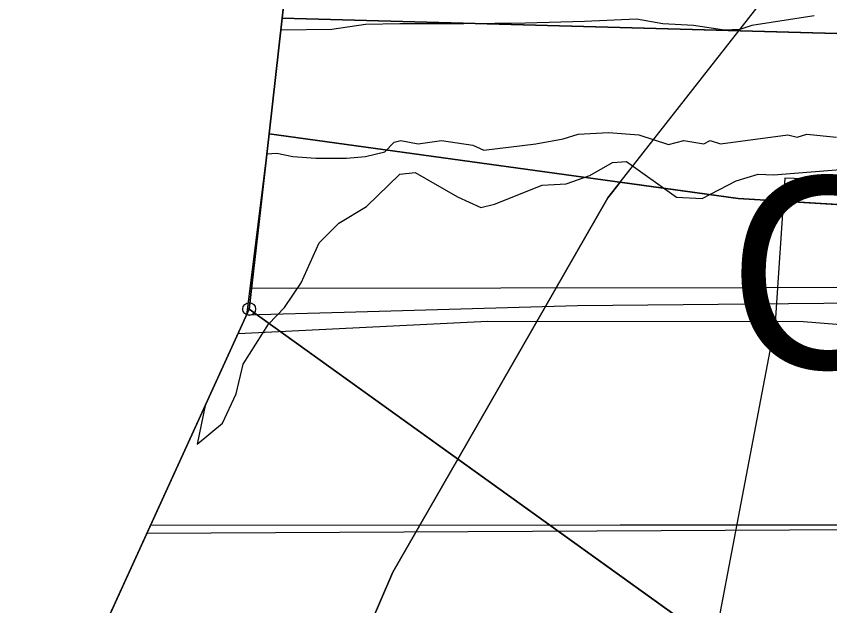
# Model space of a CAD drawing. Extents: x -706130 to -698555, y -971544 to -967260.
# Drawn here: x -705254.7 to -705191.2, y -969628.5 to -969582.4 of the extents above; entities that cross this region are included whole.
import ezdxf

# ---------------------------------------------------------------- set-up
doc = ezdxf.new("R2010")
doc.units = 0
for name, color, linetype in [('BPEJ hranice S', 7, 'Continuous'), ('BPEJ I-II trida ochrany S', 7, 'Continuous'), ('Hranice řešeného území', 7, 'Continuous'), ('KN_Hranice obce', 7, 'Continuous'), ('KN_Hranice_katastrální území', 7, 'Continuous'), ('KN_Hranice_parcel', 7, 'Continuous'), ('KN_Polygon parcely', 7, 'Continuous'), ('KN_POZEMKY_11_VODNI_PLOCHA', 7, 'Continuous'), ('KN_POZEMKY_14_OSTATNI PLOCHA', 7, 'Continuous'), ('KN_POZEMKY_2_ORNA PUDA', 7, 'Continuous'), ('KN_VYUZITI_07_vodni plocha_tok prirozeny', 7, 'Continuous'), ('KN_VYUZITI_16_ostatni plocha_silnice', 7, 'Continuous'), ('KN_Značky bodu BP', 7, 'Continuous'), ('Koridor pro revitalizaci a rozvolneni toku N', 7, 'Continuous'), ('Koridor pro revitalizaci a rozvolneni toku N ŠRAFY', 7, 'Continuous'), ('Koridor silnicni_D03_silnice I tridy N', 7, 'Continuous'), ('Koridor silnicni_D03_silnice I tridy srafy N', 7, 'Continuous'), ('OP silnic S', 7, 'Continuous'), ('Plochy doprava silniční - silnice I třídy S', 7, 'Continuous'), ('Plochy vodní a vodnich toku S', 7, 'Continuous'), ('Plochy zemědělské všeobecné CELEK S', 7, 'Continuous'), ('Povodi vodniho toku S', 7, 'Continuous'), ('Regulační bloky v krajině S', 7, 'Continuous'), ('Regulační bloky v krajině S  TIS', 7, 'Continuous'), ('Regulační bloky zastavěné S', 7, 'Continuous'), ('Spoje_dálkový komunikační kabel S', 7, 'Continuous'), ('Spoje_dálkový optický komunikační kabel S', 7, 'Continuous'), ('VPO pro zvysovani retencnich schopnosti uzemi_obrys N', 7, 'Continuous'), ('VPO pro zvysovani retencnich schopnosti uzemi_plocha N', 7, 'Continuous'), ('VPS dopravni infrastruktury_obrys N', 7, 'Continuous'), ('VPS dopravni infrastruktury_plochy N', 7, 'Continuous'), ('VÝŠKOPIS_vrstevnice zesílená', 7, 'Continuous'), ('Zábory hodnocené - koridory', 7, 'Continuous'), ('Zábory hodnocené - koridory popis', 7, 'Continuous'), ('Záplavové území stanovene S', 7, 'Continuous'), ('Záplavového území_aktivní zóna S', 7, 'Continuous')]:
    doc.layers.add(name, color=color, linetype=linetype)

msp = doc.modelspace()

# ---------------------------------------------------------------- linework, layer by layer
at = {"layer": 'BPEJ hranice S'}
for points in [[(-705135.626, -969475.252), (-705132.21, -969479.18), (-705131.57, -969479.91), (-705123.86, -969488.76), (-705120.45, -969492.67), (-705147.24, -969509.82), (-705155.06, -969518.56), (-705168.76, -969532.72), (-705186.35, -969545.07), (-705212.98, -969553.5), (-705222.77, -969559.43), (-705231.97, -969565), (-705232.24, -969567.35), (-705233.49, -969578.37), (-705233.96, -969582.56), (-705234.98, -969591.6), (-705236.53, -969605.31), (-705251.79, -969638.75), (-705269.21, -969664.29)], [(-705267.017, -969713.35), (-705242.096, -969664.926), (-705225.293, -969625.885), (-705220.219, -969617.042), (-705208.49, -969596.604), (-705207.543, -969595.394), (-705198.259, -969583.545), (-705192.771, -969576.541)], [(-705267.017, -969713.35), (-705242.096, -969664.926), (-705225.293, -969625.885), (-705220.219, -969617.042), (-705208.49, -969596.604), (-705207.543, -969595.394), (-705198.259, -969583.545), (-705192.771, -969576.541)]]:
    msp.add_lwpolyline(points, dxfattribs=at)
at = {"layer": 'BPEJ I-II trida ochrany S'}
for p, q in [((-705198.32, -969596.67), (-705207.543, -969595.394)), ((-705145.69, -969599.87), (-705198.32, -969596.67)), ((-705225.293, -969625.885), (-705242.096, -969664.926))]:
    msp.add_line(p, q, dxfattribs=at)
for points in [[(-705207.543, -969595.394), (-705208.49, -969596.604), (-705220.219, -969617.042)], [(-705220.219, -969617.042), (-705220.219, -969617.042), (-705225.293, -969625.885)]]:
    msp.add_lwpolyline(points, dxfattribs=at)
at = {"layer": 'Hranice řešeného území'}
msp.add_lwpolyline([(-705269.21, -969664.29), (-705251.79, -969638.75), (-705236.53, -969605.31), (-705234.98, -969591.6), (-705233.96, -969582.56), (-705233.49, -969578.37), (-705232.24, -969567.35), (-705231.97, -969565), (-705222.77, -969559.43), (-705212.98, -969553.5), (-705186.35, -969545.07), (-705168.76, -969532.72), (-705155.06, -969518.56), (-705147.24, -969509.82), (-705120.45, -969492.67), (-705123.86, -969488.76), (-705131.57, -969479.91), (-705132.21, -969479.18), (-705135.95, -969474.88), (-705159.71, -969459.28), (-705207.86, -969481.43), (-705244.73, -969495.49), (-705261.6, -969505.35)], dxfattribs=at)
at = {"layer": 'KN_Hranice obce'}
msp.add_lwpolyline([(-705261.6, -969505.35), (-705244.73, -969495.49), (-705207.86, -969481.43), (-705159.71, -969459.28), (-705135.95, -969474.88), (-705132.21, -969479.18), (-705131.57, -969479.91), (-705123.86, -969488.76), (-705120.45, -969492.67), (-705147.24, -969509.82), (-705155.06, -969518.56), (-705168.76, -969532.72), (-705186.35, -969545.07), (-705212.98, -969553.5), (-705222.77, -969559.43), (-705231.97, -969565), (-705232.24, -969567.35), (-705233.49, -969578.37), (-705233.96, -969582.56), (-705234.98, -969591.6), (-705236.53, -969605.31), (-705251.79, -969638.75), (-705269.21, -969664.29)], dxfattribs=at)
at = {"layer": 'KN_Hranice_katastrální území'}
msp.add_lwpolyline([(-705261.6, -969505.35), (-705244.73, -969495.49), (-705207.86, -969481.43), (-705159.71, -969459.28), (-705135.95, -969474.88), (-705132.21, -969479.18), (-705131.57, -969479.91), (-705123.86, -969488.76), (-705120.45, -969492.67), (-705147.24, -969509.82), (-705155.06, -969518.56), (-705168.76, -969532.72), (-705186.35, -969545.07), (-705212.98, -969553.5), (-705222.77, -969559.43), (-705231.97, -969565), (-705232.24, -969567.35), (-705233.49, -969578.37), (-705233.96, -969582.56), (-705234.98, -969591.6), (-705236.53, -969605.31), (-705251.79, -969638.75), (-705269.21, -969664.29)], dxfattribs=at)
at = {"layer": 'KN_Hranice_parcel'}
for p, q in [((-705233.96, -969582.56), (-705234.98, -969591.6)), ((-705234.98, -969591.6), (-705236.53, -969605.31))]:
    msp.add_line(p, q, dxfattribs=at)
for points in [[(-705222.77, -969559.43), (-705231.97, -969565), (-705232.24, -969567.35), (-705233.49, -969578.37), (-705233.96, -969582.56)], [(-705086.4, -969589.54), (-705096.49, -969585.29), (-705098.07, -969585.34), (-705103.67, -969585.52), (-705165.12, -969584.46), (-705233.96, -969582.56)], [(-705234.98, -969591.6), (-705198.32, -969596.67), (-705145.69, -969599.87), (-705113.07, -969597.41), (-705105.26, -969593.37), (-705099.63, -969593.74), (-705091.92, -969598.15), (-705085.17, -969603.68), (-705077.43, -969612.07), (-705072.22, -969631.18), (-705071.21, -969639.32), (-705072.9, -969646.98), (-705091.6, -969672.02), (-705101.39, -969686.1), (-705107.06, -969698.34), (-705110.79, -969709.08), (-705112.21, -969722.74), (-705111.15, -969729.57)], [(-705236.53, -969605.31), (-705251.79, -969638.75), (-705269.21, -969664.29), (-705276.5, -969668.4)], [(-705119.3, -969718.58), (-705129.89, -969703.7), (-705139.66, -969684.06), (-705182.53, -969644.15), (-705236.53, -969605.31)]]:
    msp.add_lwpolyline(points, dxfattribs=at)
at = {"layer": 'KN_Polygon parcely'}
for points in [[(-705179.7, -969562.41), (-705222.77, -969559.43), (-705231.97, -969565), (-705232.24, -969567.35), (-705233.49, -969578.37), (-705233.96, -969582.56), (-705165.12, -969584.46), (-705103.67, -969585.52), (-705098.07, -969585.34), (-705096.49, -969585.29), (-705086.4, -969589.54), (-705045.93, -969591.09), (-705045.7, -969588.12), (-705047.37, -969580.73), (-705048.76, -969574.54), (-705051.2, -969570), (-705052.78, -969567.06), (-705056.49, -969562.59), (-705140, -969562.22), (-705159.06, -969562.73)], [(-705236.53, -969605.31), (-705182.53, -969644.15), (-705139.66, -969684.06), (-705129.89, -969703.7), (-705119.3, -969718.58), (-705111.15, -969729.57), (-705112.21, -969722.74), (-705110.79, -969709.08), (-705107.06, -969698.34), (-705101.39, -969686.1), (-705091.6, -969672.02), (-705072.9, -969646.98), (-705071.21, -969639.32), (-705072.22, -969631.18), (-705077.43, -969612.07), (-705085.17, -969603.68), (-705091.92, -969598.15), (-705099.63, -969593.74), (-705105.26, -969593.37), (-705113.07, -969597.41), (-705145.69, -969599.87), (-705198.32, -969596.67), (-705234.98, -969591.6)]]:
    msp.add_lwpolyline(points, close=True, dxfattribs=at)
for points in [[(-705062.08, -969627.66), (-705067.48, -969608.79), (-705086.4, -969589.54), (-705096.49, -969585.29), (-705098.07, -969585.34), (-705103.67, -969585.52), (-705165.12, -969584.46), (-705233.96, -969582.56), (-705234.98, -969591.6), (-705198.32, -969596.67), (-705145.69, -969599.87), (-705113.07, -969597.41), (-705105.26, -969593.37), (-705099.63, -969593.74)], [(-704955.73, -969797.08), (-704969.44, -969808.19), (-704983.08, -969815.38), (-704997.38, -969819.69), (-705014.69, -969819.73), (-705026.05, -969817.54), (-705039.84, -969811.41), (-705067.71, -969790.03), (-705088.87, -969771.69), (-705099.83, -969759.04), (-705107.04, -969746.5), (-705111.11, -969734.56), (-705111.15, -969729.57), (-705119.3, -969718.58), (-705129.89, -969703.7), (-705139.66, -969684.06), (-705182.53, -969644.15), (-705236.53, -969605.31), (-705251.79, -969638.75), (-705269.21, -969664.29)]]:
    msp.add_lwpolyline(points, dxfattribs=at)
at = {"layer": 'KN_POZEMKY_11_VODNI_PLOCHA'}
for p, q in [((-705234.98, -969591.6), (-705233.96, -969582.56)), ((-705233.96, -969582.56), (-705165.12, -969584.46)), ((-705198.32, -969596.67), (-705234.98, -969591.6)), ((-705145.69, -969599.87), (-705198.32, -969596.67))]:
    msp.add_line(p, q, dxfattribs=at)
at = {"layer": 'KN_POZEMKY_14_OSTATNI PLOCHA'}
for p, q in [((-705233.96, -969582.56), (-705233.49, -969578.37)), ((-705165.12, -969584.46), (-705233.96, -969582.56))]:
    msp.add_line(p, q, dxfattribs=at)
at = {"layer": 'KN_POZEMKY_2_ORNA PUDA'}
for p, q in [((-705236.53, -969605.31), (-705234.98, -969591.6)), ((-705234.98, -969591.6), (-705198.32, -969596.67)), ((-705198.32, -969596.67), (-705145.69, -969599.87)), ((-705251.79, -969638.75), (-705236.53, -969605.31)), ((-705182.53, -969644.15), (-705236.53, -969605.31)), ((-705236.53, -969605.31), (-705182.53, -969644.15))]:
    msp.add_line(p, q, dxfattribs=at)
at = {"layer": 'KN_VYUZITI_07_vodni plocha_tok prirozeny'}
for p, q in [((-705234.98, -969591.6), (-705233.96, -969582.56)), ((-705233.96, -969582.56), (-705165.12, -969584.46)), ((-705198.32, -969596.67), (-705234.98, -969591.6)), ((-705145.69, -969599.87), (-705198.32, -969596.67))]:
    msp.add_line(p, q, dxfattribs=at)
at = {"layer": 'KN_VYUZITI_16_ostatni plocha_silnice'}
for p, q in [((-705233.96, -969582.56), (-705233.49, -969578.37)), ((-705165.12, -969584.46), (-705233.96, -969582.56))]:
    msp.add_line(p, q, dxfattribs=at)
at = {"layer": 'KN_Značky bodu BP'}
for radius in [0.5, 0.0303]:
    msp.add_circle((-705236.53, -969605.31), radius, dxfattribs=at)
at = {"layer": 'Koridor pro revitalizaci a rozvolneni toku N'}
for p, q in [((-705233.96, -969582.56), (-705234.98, -969591.6)), ((-705234.98, -969591.6), (-705236.737, -969605.764)), ((-705236.737, -969605.764), (-705229.118, -969605.552))]:
    msp.add_line(p, q, dxfattribs=at)
for points in [[(-705096.49, -969585.29), (-705103.67, -969585.52), (-705165.12, -969584.46), (-705233.96, -969582.56)], [(-705229.118, -969605.552), (-705210.856, -969605.044), (-705158.602, -969604.536), (-705113.275, -969605.118), (-705113.274, -969605.118)]]:
    msp.add_lwpolyline(points, dxfattribs=at)
at = {"layer": 'Koridor pro revitalizaci a rozvolneni toku N ŠRAFY'}
for p, q in [((-705233.96, -969582.56), (-705234.98, -969591.6)), ((-705234.98, -969591.6), (-705236.737, -969605.764)), ((-705236.737, -969605.764), (-705229.118, -969605.552))]:
    msp.add_line(p, q, dxfattribs=at)
for points in [[(-705096.49, -969585.29), (-705103.67, -969585.52), (-705165.12, -969584.46), (-705233.96, -969582.56)], [(-705229.118, -969605.552), (-705210.856, -969605.044), (-705158.602, -969604.536), (-705113.275, -969605.118), (-705113.274, -969605.118)]]:
    msp.add_lwpolyline(points, dxfattribs=at)
at = {"layer": 'Koridor silnicni_D03_silnice I tridy N'}
msp.add_lwpolyline([(-705244.251, -969622.23), (-705134.139, -969622.139), (-705134.222, -969522.139), (-705158.542, -969522.159), (-705168.76, -969532.72), (-705186.35, -969545.07), (-705212.98, -969553.5), (-705222.77, -969559.43), (-705231.97, -969565), (-705232.24, -969567.35), (-705233.49, -969578.37), (-705233.96, -969582.56), (-705234.98, -969591.6), (-705236.53, -969605.31)], close=True, dxfattribs=at)
at = {"layer": 'Koridor silnicni_D03_silnice I tridy srafy N'}
msp.add_line((-705244.251, -969622.23), (-705134.139, -969622.139), dxfattribs=at)
msp.add_lwpolyline([(-705168.76, -969532.72), (-705186.35, -969545.07), (-705212.98, -969553.5), (-705222.77, -969559.43), (-705231.97, -969565), (-705232.24, -969567.35), (-705233.49, -969578.37), (-705233.96, -969582.56), (-705234.98, -969591.6), (-705236.53, -969605.31), (-705244.251, -969622.23)], dxfattribs=at)
at = {"layer": 'OP silnic S'}
msp.add_lwpolyline([(-705244.531, -969622.842), (-705159.106, -969622.402), (-705050.457, -969623.141), (-704976.206, -969623.51), (-704903.685, -969624.617), (-704901.534, -969624.604), (-704861.529, -969623.493), (-704857.17, -969623.181), (-704834.76, -969620.588), (-704832.092, -969620.206), (-704809.311, -969616.317), (-704804.296, -969615.192), (-704785.034, -969609.821), (-704781.001, -969608.51), (-704760.628, -969600.917), (-704757.138, -969599.463), (-704723.43, -969583.906), (-704721.234, -969582.826), (-704656.068, -969548.787), (-704641.232, -969541.983), (-704629.203, -969537.445), (-704610.927, -969532.531), (-704588.582, -969527.886), (-704549.099, -969523.617)], dxfattribs=at)
at = {"layer": 'Plochy doprava silniční - silnice I třídy S'}
for p, q in [((-705233.49, -969578.37), (-705233.96, -969582.56)), ((-705233.96, -969582.56), (-705165.12, -969584.46))]:
    msp.add_line(p, q, dxfattribs=at)
at = {"layer": 'Plochy vodní a vodnich toku S'}
for p, q in [((-705233.96, -969582.56), (-705234.98, -969591.6)), ((-705165.12, -969584.46), (-705233.96, -969582.56)), ((-705234.98, -969591.6), (-705198.32, -969596.67)), ((-705198.32, -969596.67), (-705145.69, -969599.87))]:
    msp.add_line(p, q, dxfattribs=at)
at = {"layer": 'Plochy zemědělské všeobecné CELEK S'}
for p, q in [((-705234.98, -969591.6), (-705236.53, -969605.31)), ((-705198.32, -969596.67), (-705234.98, -969591.6)), ((-705145.69, -969599.87), (-705198.32, -969596.67)), ((-705236.53, -969605.31), (-705251.79, -969638.75))]:
    msp.add_line(p, q, dxfattribs=at)
at = {"layer": 'Povodi vodniho toku S'}
msp.add_lwpolyline([(-705261.6, -969505.35), (-705244.73, -969495.49), (-705207.86, -969481.43), (-705159.71, -969459.28), (-705135.95, -969474.88), (-705132.21, -969479.18), (-705131.57, -969479.91), (-705123.86, -969488.76), (-705120.45, -969492.67), (-705147.24, -969509.82), (-705155.06, -969518.56), (-705168.76, -969532.72), (-705186.35, -969545.07), (-705212.98, -969553.5), (-705222.77, -969559.43), (-705231.97, -969565), (-705232.24, -969567.35), (-705233.49, -969578.37), (-705233.96, -969582.56), (-705234.98, -969591.6), (-705236.53, -969605.31), (-705251.79, -969638.75), (-705269.21, -969664.29)], dxfattribs=at)
at = {"layer": 'Regulační bloky v krajině S'}
for p, q in [((-705233.96, -969582.56), (-705234.98, -969591.6)), ((-705165.12, -969584.46), (-705233.96, -969582.56)), ((-705234.98, -969591.6), (-705236.53, -969605.31)), ((-705234.98, -969591.6), (-705198.32, -969596.67)), ((-705198.32, -969596.67), (-705234.98, -969591.6)), ((-705198.32, -969596.67), (-705145.69, -969599.87)), ((-705145.69, -969599.87), (-705198.32, -969596.67)), ((-705236.53, -969605.31), (-705251.79, -969638.75))]:
    msp.add_line(p, q, dxfattribs=at)
at = {"layer": 'Regulační bloky v krajině S  TIS'}
for p, q in [((-705233.96, -969582.56), (-705234.98, -969591.6)), ((-705165.12, -969584.46), (-705233.96, -969582.56)), ((-705234.98, -969591.6), (-705198.32, -969596.67)), ((-705198.32, -969596.67), (-705145.69, -969599.87))]:
    msp.add_line(p, q, dxfattribs=at)
at = {"layer": 'Regulační bloky zastavěné S'}
for p, q in [((-705233.49, -969578.37), (-705233.96, -969582.56)), ((-705233.96, -969582.56), (-705165.12, -969584.46))]:
    msp.add_line(p, q, dxfattribs=at)
at = {"layer": 'Spoje_dálkový komunikační kabel S'}
msp.add_lwpolyline([(-705236.346, -969603.683), (-705099.95, -969603.49), (-705091.97, -969602.93), (-705084.15, -969602.38), (-705078.16, -969601.96), (-705068.17, -969601.66), (-705067.59, -969602.47), (-705048.77, -969604.28), (-705047.26, -969604.43), (-705044.8, -969604.81), (-704978.18, -969614.67), (-704923.22, -969616.73)], dxfattribs=at)
at = {"layer": 'Spoje_dálkový optický komunikační kabel S'}
msp.add_lwpolyline([(-705237.399, -969607.214), (-705217.9, -969606.27), (-705193.19, -969606.28), (-705172.53, -969607.96), (-705141.84, -969607.76), (-705116.12, -969608.57)], dxfattribs=at)
at = {"layer": 'VPO pro zvysovani retencnich schopnosti uzemi_obrys N'}
for p, q in [((-705233.96, -969582.56), (-705234.98, -969591.6)), ((-705234.98, -969591.6), (-705236.737, -969605.764)), ((-705236.737, -969605.764), (-705229.118, -969605.552))]:
    msp.add_line(p, q, dxfattribs=at)
for points in [[(-705096.49, -969585.29), (-705103.67, -969585.52), (-705165.12, -969584.46), (-705233.96, -969582.56)], [(-705229.118, -969605.552), (-705210.856, -969605.044), (-705158.602, -969604.536), (-705113.275, -969605.118), (-705113.274, -969605.118)]]:
    msp.add_lwpolyline(points, dxfattribs=at)
at = {"layer": 'VPO pro zvysovani retencnich schopnosti uzemi_plocha N'}
for p, q in [((-705233.96, -969582.56), (-705234.98, -969591.6)), ((-705234.98, -969591.6), (-705236.737, -969605.764)), ((-705236.737, -969605.764), (-705229.118, -969605.552))]:
    msp.add_line(p, q, dxfattribs=at)
for points in [[(-705096.49, -969585.29), (-705103.67, -969585.52), (-705165.12, -969584.46), (-705233.96, -969582.56)], [(-705229.118, -969605.552), (-705210.856, -969605.044), (-705158.602, -969604.536), (-705113.275, -969605.118), (-705113.274, -969605.118)]]:
    msp.add_lwpolyline(points, dxfattribs=at)
at = {"layer": 'VPS dopravni infrastruktury_obrys N'}
for p, q in [((-705236.53, -969605.31), (-705244.251, -969622.23)), ((-705244.251, -969622.23), (-705134.139, -969622.139))]:
    msp.add_line(p, q, dxfattribs=at)
msp.add_lwpolyline([(-705222.77, -969559.43), (-705231.97, -969565), (-705232.24, -969567.35), (-705233.49, -969578.37), (-705233.96, -969582.56), (-705234.98, -969591.6), (-705236.53, -969605.31)], dxfattribs=at)
at = {"layer": 'VPS dopravni infrastruktury_plochy N'}
for p, q in [((-705236.53, -969605.31), (-705244.251, -969622.23)), ((-705244.251, -969622.23), (-705134.139, -969622.139))]:
    msp.add_line(p, q, dxfattribs=at)
msp.add_lwpolyline([(-705222.77, -969559.43), (-705231.97, -969565), (-705232.24, -969567.35), (-705233.49, -969578.37), (-705233.96, -969582.56), (-705234.98, -969591.6), (-705236.53, -969605.31)], dxfattribs=at)
at = {"layer": 'VÝŠKOPIS_vrstevnice zesílená'}
msp.add_lwpolyline([(-705136.503, -969608.386), (-705141.364, -969596.593), (-705155.069, -969595.678), (-705177.91, -969595.678), (-705194.66, -969595.069), (-705195.425, -969606.389), (-705200.562, -969633.496), (-705203.557, -969642.485), (-705211.119, -969659.034), (-705223.246, -969676.44), (-705239.796, -969695.558), (-705253.35, -969708.541), (-705263.907, -969717.101), (-705275.749, -969724.52), (-705282.027, -969726.946), (-705294.582, -969730.512), (-705313.414, -969733.937), (-705380.184, -969741.641), (-705398.161, -969745.065), (-705422.415, -969750.914), (-705440.46, -969755.935)], dxfattribs=at)
at = {"layer": 'Zábory hodnocené - koridory'}
msp.add_lwpolyline([(-705244.251, -969622.23), (-705134.139, -969622.139), (-705134.222, -969522.139), (-705158.542, -969522.159), (-705168.76, -969532.72), (-705186.35, -969545.07), (-705212.98, -969553.5), (-705222.77, -969559.43), (-705231.97, -969565), (-705232.24, -969567.35), (-705233.49, -969578.37), (-705233.96, -969582.56), (-705234.98, -969591.6), (-705236.53, -969605.31)], close=True, dxfattribs=at)
at = {"layer": 'Záplavové území stanovene S'}
msp.add_lwpolyline([(-705239.969, -969612.846), (-705240.602, -969615.875), (-705238.625, -969614.23), (-705237.553, -969611.947), (-705237.008, -969609.625), (-705235.012, -969606.488), (-705233.765, -969605.179), (-705232.458, -969603.27), (-705231.054, -969600.125), (-705229.529, -969598.579), (-705227.375, -969597.298), (-705224.751, -969594.761), (-705223.57, -969594.625), (-705220.242, -969596.543), (-705218.43, -969597.375), (-705217.361, -969597.101), (-705213.625, -969595.625), (-705211.765, -969595.515), (-705209.911, -969594.872), (-705208.121, -969593.836), (-705207.028, -969593.778), (-705203.125, -969596.567), (-705201.125, -969596.653), (-705198.468, -969595.282), (-705196.752, -969594.748), (-705195.553, -969594.803), (-705189.647, -969594.353)], dxfattribs=at)
at = {"layer": 'Záplavového území_aktivní zóna S'}
for points in [[(-705192.375, -969582.375), (-705197.25, -969583.125), (-705198.188, -969583.438), (-705199.375, -969583.5), (-705201.812, -969583.125), (-705204.188, -969583), (-705206.25, -969582.625), (-705210.312, -969582.812), (-705214.938, -969582.938), (-705219.75, -969583), (-705224.75, -969583), (-705227.438, -969583.062), (-705230.062, -969583.438), (-705234.066, -969583.496)], [(-705235.156, -969593.158), (-705234.375, -969593.125), (-705233.125, -969593.375), (-705231.312, -969593.5), (-705228.938, -969593.5), (-705227.438, -969593.375), (-705225.938, -969593), (-705225.188, -969592.25), (-705224.688, -969592.125), (-705223.312, -969592.375), (-705221.5, -969592.125), (-705219.062, -969592.5), (-705218.188, -969592.875), (-705214.125, -969592.375), (-705212, -969592), (-705210.812, -969591.625), (-705208.438, -969591.5), (-705206.062, -969591.688), (-705203.75, -969592.438), (-705202.562, -969592.125), (-705201, -969592.375), (-705200.5, -969592.125), (-705199.688, -969592.375), (-705194.438, -969591.688), (-705193.688, -969591.875), (-705192.938, -969591.625), (-705190.625, -969591.875)]]:
    msp.add_lwpolyline(points, dxfattribs=at)

# ---------------------------------------------------------------- texts
at = {"layer": 'Zábory hodnocené - koridory popis'}
msp.add_text('CNZ-S11_D03/3', height=15, rotation=359.14939, dxfattribs=at).set_placement((-705199.182, -969609.853))

doc.saveas('drawing.dxf')
